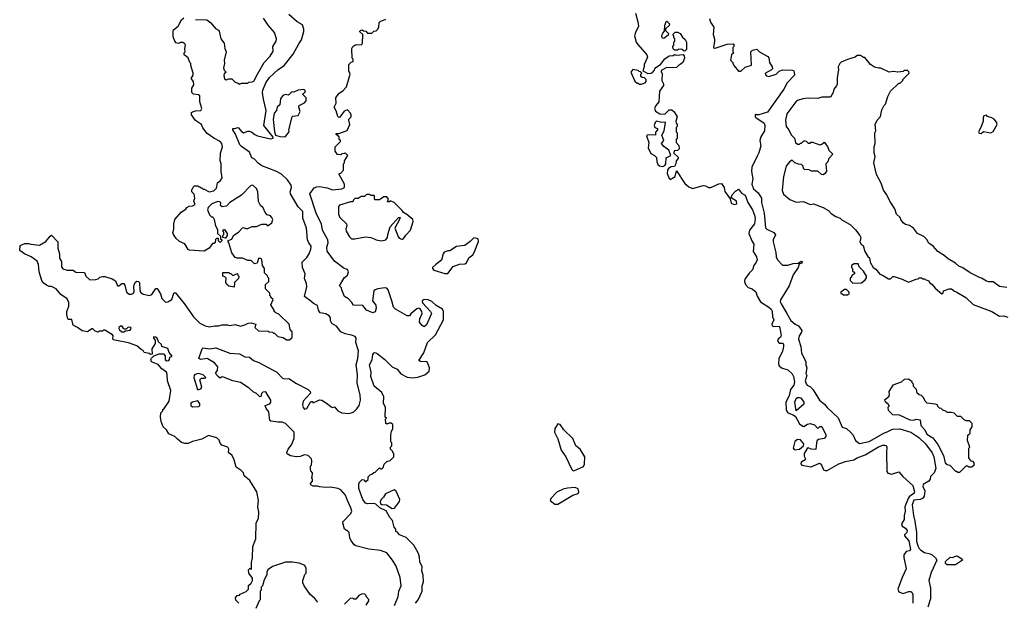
# Model space of a CAD drawing. Extents: x 1861455 to 2058065, y 200073 to 437907.
# Tile 490 of 574: x 1969200 to 1978411, y 359472 to 364925. Entities that reach past the tile are written whole.
import ezdxf

# ---------------------------------------------------------------- set-up
doc = ezdxf.new("R2010")
doc.units = 0

msp = doc.modelspace()

# ---------------------------------------------------------------- linework, layer by layer
at = {"layer": '0CON05XD'}
for points in [[(1971020, 363055), (1971032.5, 362995), (1971051.7, 362961.7), (1971050, 362925), (1971078.3, 362898.3), (1971080, 362875), (1971090, 362865), (1971090, 362855), (1971075, 362840), (1971060, 362855), (1971058.3, 362878.3), (1971041.7, 362878.3), (1971033, 362867), (1971028.3, 362841.7), (1971018.3, 362831.7), (1971005, 362830), (1970973, 362787), (1970925, 362760), (1970787, 362767), (1970775, 362772.5), (1970745, 362826.7), (1970695, 362847.5), (1970665, 362877.5), (1970637.5, 362915), (1970633.6, 362933.6), (1970642.5, 362965), (1970642.5, 363015), (1970650, 363055), (1970710, 363125), (1970755, 363152.5), (1970765, 363167.5), (1970785, 363180), (1970817, 363183), (1970840, 363195), (1970830, 363225), (1970837.5, 363255), (1970831.7, 363291.7), (1970810, 363315), (1970810, 363335), (1970820, 363345), (1970821.7, 363358.3), (1970835, 363370), (1970865, 363370), (1970875, 363360), (1970885, 363360), (1970895, 363350), (1970905, 363350), (1970915, 363340), (1970925, 363340), (1970973, 363313), (1971015, 363322.5), (1971041.7, 363348.3), (1971051.7, 363398.3), (1971079.3, 363420.7), (1971093.3, 363445), (1971083.8, 363505), (1971086.2, 363575), (1971076.7, 363605), (1971078.8, 363675), (1971096.7, 363735), (1971090.8, 363765), (1971074.4, 363784.4), (1971015.4, 363815.4), (1970955, 363858.9), (1970913.4, 363913.4), (1970902, 363945), (1970845, 363980), (1970806, 364035), (1970808, 364055), (1970815, 364063.8), (1970845, 364071.1), (1970895, 364075.8), (1970904.4, 364095), (1970883.6, 364155), (1970883.6, 364213.6), (1970873, 364223), (1970825, 364226.7), (1970808.8, 364245), (1970811.2, 364285), (1970827.5, 364315), (1970826.7, 364345), (1970803.3, 364375), (1970823.3, 364405), (1970823, 364423), (1970802.5, 364495), (1970802.5, 364515), (1970792.5, 364525), (1970776.4, 364566.4), (1970740, 364595), (1970740, 364615), (1970747.5, 364625), (1970743.3, 364655), (1970752, 364685), (1970745, 364700), (1970725, 364712.5), (1970705, 364712.5), (1970685, 364702.5), (1970665, 364707.5), (1970650, 364725), (1970636.2, 364765), (1970634.2, 364815), (1970638.8, 364831.2), (1970682.5, 364865), (1970715, 364922.5), (1970735, 364942.5)], [(1970845, 364927.5), (1970950, 364925), (1970987.5, 364895), (1971031.7, 364841.7), (1971058.3, 364828.3), (1971067, 364817), (1971082.5, 364745), (1971113.3, 364705), (1971117.5, 364655), (1971132.5, 364625), (1971113.9, 364546.1), (1971116.7, 364515), (1971107.5, 364475), (1971113, 364453), (1971130, 364435), (1971113, 364417), (1971108.3, 364401.7), (1971115, 364370), (1971132.5, 364362.5), (1971155, 364370), (1971185, 364370), (1971215, 364340), (1971245, 364330), (1971255, 364320), (1971275, 364330), (1971335, 364330), (1971345, 364340), (1971375, 364342.5), (1971389.3, 364350.7), (1971424.3, 364415.7), (1971485.7, 364524.3), (1971543.8, 364585), (1971567.5, 364625), (1971572.5, 364635), (1971567.5, 364675), (1971600, 364725), (1971602.5, 364745), (1971583.3, 364805), (1971525, 364873.3), (1971480.3, 364940.3)], [(1971208, 363908), (1971245, 363916), (1971276.7, 363876.7), (1971295, 363865.7), (1971335, 363880.4), (1971350.2, 363880.2), (1971372.9, 363872.9), (1971399.1, 363849.1), (1971425, 363837.5), (1971545, 363809.2), (1971572.5, 363815), (1971572.5, 363825), (1971484, 363935), (1971505.7, 364074.3), (1971480.2, 364180.2), (1971472.5, 364245), (1971475.5, 364265), (1971501.5, 364335), (1971536.9, 364385), (1971613.8, 364456.2), (1971672.7, 364497.3), (1971758.7, 364601.3), (1971810.3, 364699.7), (1971836.7, 364735), (1971858, 364815), (1971858.8, 364835), (1971845, 364876.7), (1971795, 364904), (1971716.7, 364975)], [(1972901.2, 359465), (1972927.5, 359495), (1972964, 359575), (1972965.8, 359625), (1972978.6, 359665), (1972975.8, 359725.8), (1972962.9, 359765), (1972965.6, 359805), (1972942.1, 359852.1), (1972940, 359895), (1972929.5, 359929.5), (1972886, 360006), (1972815, 360080), (1972753.9, 360103.9), (1972735, 360130), (1972720, 360135), (1972720, 360155), (1972702.5, 360175), (1972687, 360237), (1972662.5, 360265), (1972629.3, 360329.3), (1972570, 360355), (1972531.7, 360391.7), (1972515, 360397.5), (1972455, 360393.3), (1972435, 360400), (1972410, 360435), (1972373, 360537), (1972373, 360577), (1972380, 360595), (1972405, 360620), (1972418.3, 360618.3), (1972431.7, 360601.7), (1972438.3, 360601.7), (1972458.3, 360621.7), (1972460, 360645), (1972481.7, 360668.3), (1972495, 360670), (1972511.7, 360688.3), (1972525, 360690), (1972565, 360730), (1972575, 360720), (1972588.3, 360721.7), (1972600, 360735), (1972610, 360765), (1972635, 360790), (1972665, 360800), (1972700, 360835), (1972700, 360865), (1972690, 360875), (1972690, 360885), (1972670, 360905), (1972670, 360925), (1972680, 360935), (1972680, 360965), (1972672.5, 360975), (1972672.5, 361035), (1972677.5, 361075), (1972690, 361095), (1972690, 361135), (1972675, 361150), (1972655, 361150), (1972635, 361140), (1972624, 361145), (1972622.5, 361187.5), (1972630, 361195), (1972620, 361205), (1972621.2, 361295), (1972603.3, 361335), (1972606.2, 361395), (1972588.8, 361435), (1972515, 361493.8), (1972485.7, 361585), (1972486.5, 361625), (1972471.5, 361695), (1972497.1, 361742.9), (1972505, 361792.5), (1972515, 361806), (1972525, 361809.2), (1972545, 361800.8), (1972615, 361746), (1972684.4, 361674.4), (1972732, 361655), (1972765, 361611.2), (1972825, 361580), (1972875, 361572.1), (1972925, 361579.2), (1972990.4, 361599.6), (1973030.4, 361635), (1973034.2, 361665), (1973015, 361717.8), (1973005, 361723.3), (1972950, 361725), (1972933.3, 361735), (1972981.7, 361808.3), (1973014, 361905), (1973090, 361975), (1973163.3, 362115), (1973163.3, 362195), (1973156.1, 362216.1), (1973095, 362251.2), (1973055.8, 362285.8), (1973022.1, 362302.1), (1972985, 362306.5), (1972965.8, 362295), (1972968.6, 362275), (1973044, 362195), (1973053.8, 362175), (1973005, 362067.5), (1972985, 362050), (1972965, 362062.5), (1972940, 362095), (1972943.8, 362123.8), (1972964.3, 362175.7), (1972962.9, 362195), (1972945, 362218.8), (1972935, 362224), (1972915, 362218.8), (1972858.3, 362171.7), (1972845, 362152.5), (1972825, 362153.8), (1972714.3, 362214.3), (1972695.7, 362235.7), (1972682.5, 362295), (1972648, 362398), (1972635, 362413.3), (1972615, 362416.2), (1972550, 362405), (1972525, 362396.7), (1972514.1, 362385.9), (1972500, 362295), (1972531.9, 362251.9), (1972535.6, 362225.6), (1972525, 362190), (1972505, 362180.6), (1972443.3, 362205), (1972408.8, 362248.8), (1972321.7, 362251.7), (1972308.3, 362278.3), (1972275, 362312.5), (1972237.5, 362335), (1972212.5, 362395), (1972210, 362415), (1972192.5, 362435), (1972200.7, 362449.3), (1972235, 362507.5), (1972267.5, 362535), (1972276.4, 362566.4), (1972265, 362587.5), (1972235, 362596.7), (1972143.6, 362663.6), (1972075, 362760), (1972074, 362795), (1972086.2, 362835), (1972084.1, 362864.1), (1972034, 362955), (1972023.8, 363015), (1971976.1, 363106.1), (1971914.2, 363295), (1971955, 363352.5), (1971978.3, 363361.7), (1972005, 363362.5), (1972075, 363350), (1972125, 363333.3), (1972215, 363342.5), (1972240, 363355), (1972237, 363387), (1972190, 363475), (1972190, 363485), (1972205, 363490), (1972230, 363515), (1972230, 363575), (1972240, 363585), (1972240, 363605), (1972270, 363655), (1972245, 363680), (1972238.3, 363671.7), (1972215, 363670), (1972205, 363660), (1972171.7, 363661.7), (1972150, 363695), (1972150, 363735), (1972200, 363785), (1972200, 363795), (1972190, 363805), (1972188.3, 363828.3), (1972161.7, 363851.7), (1972161.7, 363858.3), (1972185, 363860), (1972263.3, 363886.7), (1972287.5, 363945), (1972277.5, 363985), (1972280, 363995), (1972300, 364015), (1972300, 364035), (1972295, 364050), (1972265, 364080), (1972235, 364070), (1972195, 364012.5), (1972185, 364010), (1972175, 364020), (1972161.7, 364071.7), (1972141.2, 364105), (1972161.2, 364145), (1972156.2, 364195), (1972186.7, 364235), (1972227.3, 364262.7), (1972257.5, 364295), (1972290, 364415), (1972280, 364445), (1972280, 364505), (1972301.7, 364528.3), (1972320, 364535), (1972320, 364555), (1972310, 364565), (1972307.5, 364655), (1972317, 364673), (1972335, 364687.5), (1972355, 364692.5), (1972395, 364690), (1972407, 364703), (1972410, 364785), (1972381.7, 364811.7), (1972381.7, 364818.3), (1972391.7, 364828.3), (1972405, 364830), (1972415, 364820), (1972438.3, 364818.3), (1972455, 364800), (1972495, 364800), (1972513, 364817), (1972535, 364820), (1972548.3, 364831.7), (1972560, 364855), (1972561.7, 364898.3), (1972571.7, 364908.3), (1972625, 364930)], [(1974960, 364985), (1974984, 364905), (1974989.2, 364865), (1974960, 364805), (1974952, 364775), (1974968, 364715), (1974981.7, 364691.7), (1975066.7, 364595), (1975072.5, 364575), (1975042.5, 364505), (1975042.5, 364485), (1975030, 364445), (1975075, 364420), (1975107, 364423), (1975118.3, 364431.7), (1975138.3, 364451.7), (1975140, 364465), (1975151.7, 364478.3), (1975193, 364507), (1975235, 364558.8), (1975275, 364586.2), (1975311.7, 364588.3), (1975325, 364600), (1975345, 364592.5), (1975405, 364600), (1975417, 364587), (1975420, 364565), (1975402.5, 364525), (1975380, 364505), (1975365, 364500), (1975345, 364477.5), (1975315, 364473.3), (1975255, 364477.5), (1975201.7, 364448.3), (1975200, 364435), (1975210, 364425), (1975207.5, 364355), (1975222.5, 364325), (1975221.7, 364308.3), (1975186.7, 364255), (1975180, 364155), (1975149.5, 364120.5), (1975138.8, 364095), (1975149.2, 364069.2), (1975187, 364043), (1975235, 364040), (1975275, 364080), (1975301.7, 364081.7), (1975323, 364063), (1975350, 364015), (1975337.5, 363975), (1975340, 363955), (1975350, 363945), (1975350, 363925), (1975340, 363915), (1975340, 363875), (1975350, 363865), (1975350, 363815), (1975340, 363805), (1975340, 363775), (1975367, 363747), (1975370, 363715), (1975355, 363700), (1975321.7, 363698.3), (1975320, 363675), (1975358.3, 363638.3), (1975360, 363625), (1975340, 363605), (1975337.5, 363575), (1975325, 363550), (1975295, 363547.5), (1975269.3, 363530.7), (1975261.2, 363515), (1975258, 363485), (1975275, 363437.5), (1975285, 363430), (1975332.3, 363457.7), (1975345, 363510), (1975422.3, 363392.3)], [(1975652.5, 364935), (1975663.3, 364903.3), (1975692.5, 364855), (1975687.5, 364785), (1975700, 364745), (1975700, 364725), (1975690, 364665), (1975698.3, 364658.3), (1975715, 364660), (1975817, 364697), (1975875, 364700), (1975880, 364695), (1975880, 364675), (1975870, 364665), (1975870, 364625), (1975880, 364615), (1975860, 364595), (1975850, 364545), (1975870, 364525), (1975870, 364515), (1975885, 364492.5), (1975923.6, 364443.6), (1975945, 364442.5), (1975985, 364480), (1976045, 364500), (1976040, 364625), (1976055, 364640), (1976095, 364650), (1976120, 364625), (1976199.3, 364579.3), (1976208, 364568), (1976214.5, 364524.5), (1976240, 364485), (1976242.5, 364465), (1976232.5, 364455), (1976178, 364425), (1976174.3, 364415), (1976185, 364398), (1976206.6, 364393.4), (1976275, 364416.2), (1976305.6, 364444.4), (1976335, 364454.4), (1976425, 364451.5), (1976441.4, 364445), (1976445.6, 364435), (1976446.7, 364405), (1976380, 364335), (1976349.2, 364275), (1976195, 364058), (1976115, 364033.1), (1976093.3, 364033.3), (1976085, 364040), (1976080, 364035), (1976081.2, 364015), (1976090, 364005), (1976153.1, 363965), (1976164.3, 363955), (1976170, 363935), (1976168.8, 363885), (1976132.3, 363827.7), (1976123.8, 363795), (1976132.5, 363745), (1976115, 363680), (1976101.2, 363655)], [(1975225, 364750), (1975210, 364755), (1975207.5, 364775), (1975215, 364797.5), (1975231.7, 364818.3), (1975235, 364870), (1975245, 364900), (1975255, 364910), (1975280, 364885), (1975275, 364870), (1975241.7, 364838.3), (1975240, 364825), (1975270, 364795), (1975265, 364780), (1975225, 364750)], [(1975415, 364630), (1975397, 364647), (1975385, 364650), (1975363, 364647), (1975355, 364640), (1975325, 364640), (1975311.7, 364651.7), (1975310, 364675), (1975320, 364685), (1975320, 364715), (1975330, 364725), (1975330, 364745), (1975320, 364755), (1975320, 364775), (1975310, 364785), (1975333, 364807), (1975355, 364807.5), (1975380, 364795), (1975400.7, 364760.7), (1975425, 364740), (1975436.2, 364715), (1975436.7, 364645), (1975425, 364632.5), (1975415, 364630)], [(1978435, 362417.5), (1978365, 362426.7), (1978305, 362470), (1978265, 362470), (1978245, 362476.7), (1978197, 362507), (1978185, 362507.5), (1978092.5, 362555), (1978023.8, 362603.8), (1977985, 362616.7), (1977955, 362646.7), (1977885, 362686.7), (1977848.3, 362718.3), (1977787.5, 362755), (1977746.4, 362806.4), (1977705, 362832.5), (1977686.4, 362866.4), (1977656.4, 362896.4), (1977600, 362925), (1977560, 362975), (1977525, 362997.5), (1977485, 363007.5), (1977463.3, 363025), (1977443.9, 363053.9), (1977437.5, 363075), (1977403.3, 363105), (1977386.1, 363156.1), (1977340, 363225), (1977313.3, 363285), (1977279.3, 363329.3), (1977260, 363395), (1977214, 363475), (1977188.8, 363585), (1977202.5, 363645), (1977192.5, 363675), (1977192.5, 363735), (1977202.5, 363765), (1977200, 363865), (1977207.5, 363885), (1977202.5, 363945), (1977220, 363985), (1977251.7, 364018.3), (1977265, 364080), (1977285, 364120), (1977300, 364135), (1977320, 364205), (1977347.5, 364255), (1977425, 364330), (1977435, 364330), (1977460, 364355), (1977460, 364365), (1977520, 364425), (1977518.3, 364438.3), (1977505, 364450), (1977475, 364450), (1977465, 364440), (1977415, 364432.5), (1977375, 364440), (1977335, 364432.5), (1977255, 364470), (1977238.3, 364471.7), (1977195, 364480), (1977160, 364505), (1977105, 364570), (1977095, 364570), (1977065, 364590), (1977035, 364590), (1977017, 364573), (1976945, 364553.3), (1976885, 364526.7), (1976873.3, 364515), (1976857, 364483), (1976860, 364455), (1976846.2, 364385), (1976846.4, 364323.6), (1976840, 364305), (1976816.7, 364275), (1976810, 364245), (1976785, 364200), (1976705, 364200), (1976665, 364186.7), (1976575, 364190), (1976526.4, 364183.6), (1976475, 364168.8), (1976460, 364155), (1976376.2, 364045), (1976363.8, 363985), (1976371.2, 363925), (1976395, 363892.5), (1976416.4, 363846.4), (1976447.5, 363815), (1976457.5, 363775), (1976475, 363760), (1976495, 363760), (1976505, 363770), (1976515, 363770), (1976535, 363790), (1976545, 363790), (1976557, 363787), (1976575, 363770), (1976595, 363770), (1976601.7, 363778.3), (1976615, 363780), (1976685, 363752.5), (1976705, 363760), (1976725, 363780), (1976758.3, 363738.3), (1976770, 363705), (1976807.5, 363665), (1976770, 363625), (1976760, 363595), (1976740, 363575), (1976747.5, 363505), (1976729.3, 363480.7), (1976715, 363472.5), (1976700, 363475), (1976667, 363507), (1976608.3, 363508.3), (1976585, 363520), (1976543, 363523), (1976533, 363533), (1976530, 363555), (1976515, 363570), (1976485, 363572.5), (1976450, 363585), (1976425, 363610), (1976400, 363595), (1976370, 363555), (1976343.9, 363456.1), (1976333.3, 363325), (1976345, 363292.5), (1976405, 363242.5), (1976465, 363217.5), (1976533, 363223), (1976595, 363196.7), (1976625, 363200), (1976715, 363166.7), (1976765, 363137.5), (1976791.7, 363111.7), (1976835, 363083.3), (1976875, 363067.5), (1976895, 363047.5), (1976969.3, 363009.3), (1977019.3, 362959.3), (1977060, 362905), (1977067.5, 362885), (1977060, 362845), (1977072.5, 362825), (1977090.7, 362810.7), (1977107.5, 362755), (1977135, 362708.8), (1977150, 362695), (1977156.7, 362655), (1977185, 362606.7), (1977209.5, 362589.5), (1977245, 362542.5), (1977272.5, 362532.5), (1977328.3, 362498.3), (1977345, 362500), (1977368.3, 362521.7), (1977381.7, 362521.7), (1977455, 362497.5), (1977515, 362467.5), (1977585, 362497.5), (1977605, 362500), (1977615, 362510), (1977635, 362510), (1977645, 362500), (1977665, 362500), (1977671.7, 362491.7), (1977705, 362480), (1977710, 362465), (1977736.4, 362446.4), (1977763.6, 362413.6), (1977825, 362360), (1977840, 362365), (1977841.7, 362388.3), (1977895, 362406.7), (1977915.9, 362405.9), (1977945, 362383.3), (1977965.7, 362375.7)], [(1975015, 364320), (1975050, 364335), (1975060, 364345), (1975060, 364365), (1975045, 364380), (1975023, 364383), (1975011.7, 364391.7), (1975010, 364415), (1975020, 364425), (1975008.3, 364438.3), (1974995, 364440), (1974985, 364450), (1974935, 364460), (1974917.5, 364435), (1974955, 364350), (1974975, 364330), (1974985, 364330), (1974995, 364320), (1975015, 364320)], [(1971675, 363827.5), (1971685, 363832.5), (1971720, 363875), (1971718.8, 363895), (1971747.5, 364015), (1971755, 364022.5), (1971805, 364027.5), (1971823.3, 364065), (1971810, 364105), (1971815, 364122.5), (1971863.6, 364146.4), (1971880, 364165), (1971880, 364195), (1971850, 364225), (1971852.5, 364235), (1971872.5, 364247.5), (1971866.5, 364265), (1971855, 364270.8), (1971805, 364264.7), (1971765, 364247.5), (1971745, 364248.8), (1971715, 364220), (1971685, 364223.6), (1971661.1, 364215), (1971641.2, 364185), (1971632.4, 364127.6), (1971608, 364105), (1971602, 364075), (1971580, 364050), (1971571.3, 363991.3), (1971584.1, 363874.1), (1971592.5, 363845), (1971635, 363832.5), (1971675, 363827.5)], [(1978195, 363860), (1978215, 363877.5), (1978285, 363867.5), (1978305, 363880), (1978342.5, 363945), (1978336.7, 363965), (1978315, 363993.3), (1978295, 364006.7), (1978255, 364020), (1978245, 364030), (1978220, 364025), (1978212.5, 364005), (1978212.5, 363975), (1978192.5, 363915), (1978170, 363875), (1978175, 363862.5), (1978195, 363860)], [(1975215, 363551.2), (1975235, 363560), (1975244.4, 363575), (1975248.3, 363631.7), (1975290, 363655), (1975272.5, 363705), (1975225, 363738), (1975204.3, 363765), (1975224.2, 363795), (1975206.2, 363845), (1975230, 363885), (1975241.7, 363961.7), (1975236.7, 363966.7), (1975206.4, 363963.6), (1975156.2, 363973.8), (1975145.8, 363964.2), (1975135.8, 363935), (1975141.2, 363915), (1975166.2, 363905), (1975165.7, 363895), (1975148.7, 363871.3), (1975146.7, 363845), (1975085, 363848.8), (1975070, 363845), (1975063.6, 363836.4), (1975086, 363775), (1975078, 363725), (1975103.5, 363673.5), (1975138, 363655), (1975156.1, 363636.1), (1975159.3, 363595), (1975169.1, 363569.1), (1975185, 363557.8), (1975215, 363551.2)], [(1972706.8, 359443.2), (1972740, 359525), (1972746, 359575), (1972769.2, 359625), (1972760, 359705), (1972720.7, 359810.7), (1972687.3, 359867.3), (1972633.3, 359935), (1972575, 359958.1), (1972465, 359970.8), (1972345, 360000), (1972330, 360010), (1972297.1, 360055), (1972287.5, 360075), (1972281, 360125), (1972268.6, 360138.6), (1972238.2, 360155), (1972223, 360217), (1972222.5, 360225), (1972298.3, 360301.7), (1972305.9, 360324.1), (1972299.2, 360355), (1972266, 360425), (1972248.8, 360475), (1972205, 360523.3), (1972177.7, 360537.7), (1972105, 360550), (1972065, 360547.5), (1972005, 360552.5), (1971985, 360560), (1971945, 360560), (1971925, 360570), (1971920, 360585), (1971940, 360605), (1971940, 360625), (1971930, 360635), (1971937.5, 360642.5), (1971940, 360685), (1971923, 360703), (1971920, 360715), (1971920, 360745), (1971930, 360755), (1971932.5, 360795), (1971930, 360815), (1971900, 360845), (1971865, 360852.5), (1971823, 360837), (1971785, 360833.3), (1971733, 360843), (1971701.7, 360861.7), (1971700, 360875), (1971710, 360905), (1971743.6, 360946.4), (1971766.7, 361005), (1971767.5, 361065), (1971685, 361146.7), (1971655, 361157.5), (1971615, 361157.5), (1971548.3, 361168.3), (1971540, 361175), (1971531.2, 361255), (1971505, 361286.7), (1971496.7, 361315), (1971539.8, 361330.2), (1971549.4, 361345), (1971550.8, 361365), (1971505.5, 361435.5), (1971495, 361442), (1971475, 361440), (1971462.5, 361427.5), (1971455, 361397.5), (1971445, 361396.2), (1971414, 361425), (1971382.6, 361442.6), (1971347.6, 361477.6), (1971265, 361530.6), (1971195, 361545.8), (1971105, 361580), (1971095, 361581.2), (1971075, 361570.8), (1971055.6, 361585.6), (1971030.8, 361615), (1971050, 361645), (1971052.9, 361675), (1971022.6, 361712.6), (1970955, 361754.2), (1970894.5, 361744.5), (1970876.2, 361755), (1970907.5, 361845), (1970915, 361852.5), (1970975, 361843.8), (1971035, 361853.3), (1971165, 361803.8), (1971255, 361798), (1971305, 361770), (1971350, 361765), (1971385.8, 361735.8), (1971436.4, 361716.4), (1971606.7, 361625), (1971659.4, 361569.4), (1971675, 361564.4), (1971716.8, 361566.8), (1971788.8, 361518.8), (1971897.5, 361465), (1971917.5, 361445), (1971921.7, 361428.3), (1971853.3, 361355), (1971845, 361320), (1971851.4, 361295), (1971865, 361280.8), (1971886.2, 361285), (1971925, 361350), (1971935, 361350), (1971945, 361340), (1971985, 361358.8), (1972005, 361366.7), (1972025, 361363.8), (1972080.5, 361330.5), (1972115, 361301.2), (1972125, 361296.7), (1972145, 361300), (1972177.5, 361265), (1972215, 361243.8), (1972275, 361240), (1972300, 361245), (1972325, 361256.2), (1972355, 361283.3), (1972375.7, 361314.3), (1972387.5, 361365), (1972384, 361415), (1972356.1, 361523.9), (1972360.6, 361605), (1972347.1, 361695), (1972362.9, 361755), (1972369.2, 361825), (1972343.8, 361905), (1972347.5, 361945), (1972339.3, 361959.3), (1972305, 361973.8), (1972245, 361984), (1972203.3, 362005), (1972165, 362056.2), (1972121.2, 362081.2), (1972106.2, 362105), (1972106.9, 362135), (1972094, 362154), (1972065, 362171.9), (1972011.5, 362181.5), (1971995.6, 362205), (1971985, 362249.2), (1971947.7, 362267.7), (1971925, 362291.9), (1971865, 362333.3), (1971885.7, 362425), (1971882.9, 362455), (1971863.1, 362503.1), (1971869.4, 362545), (1971846.7, 362605), (1971843.3, 362655), (1971885, 362700), (1971907.5, 362735), (1971925, 362777.5), (1971925.6, 362804.4), (1971903.5, 362835), (1971891.8, 362865), (1971881.9, 362975), (1971847.6, 363067.6), (1971848.8, 363128.8), (1971804.6, 363174.6), (1971732.9, 363295), (1971729.2, 363315), (1971741.2, 363355), (1971738, 363375), (1971704.2, 363425), (1971647.6, 363477.6), (1971595, 363508.5), (1971466.3, 363556.3), (1971430.6, 363580.6), (1971395, 363620), (1971372, 363632), (1971350.8, 363685), (1971275, 363738), (1971260, 363755), (1971220, 363855), (1971193.3, 363895), (1971193.8, 363906.2), (1971208, 363908)], [(1976101.2, 363655), (1976050, 363545), (1976046.7, 363505), (1976058.8, 363435), (1976048, 363385), (1976063.1, 363343.1), (1976108.6, 363305), (1976137.9, 363255), (1976140.5, 363215), (1976165.5, 363115), (1976177.5, 362977.5), (1976190, 362965), (1976255, 362932.5), (1976271.7, 362911.7), (1976247.5, 362865), (1976247, 362847), (1976273.3, 362745), (1976277.5, 362705), (1976288.3, 362678.3), (1976335, 362627.5), (1976385, 362627.5), (1976435, 362642.5), (1976482.5, 362647.5), (1976510, 362665), (1976521.7, 362661.7), (1976515, 362647.5), (1976491.7, 362638.3), (1976482.5, 362605), (1976435, 362537.5), (1976397, 362433), (1976315.9, 362304.1), (1976314, 362285), (1976322, 362265), (1976376.4, 362175), (1976415, 362109.2), (1976455, 362076), (1976485, 362060), (1976515.7, 362015), (1976515, 362000), (1976491.9, 361965), (1976486, 361935), (1976506.4, 361866.4), (1976512.5, 361805), (1976552.5, 361725), (1976552.5, 361695), (1976562.5, 361665), (1976552.5, 361615), (1976563.8, 361595), (1976548.2, 361545), (1976556.3, 361516.3), (1976565, 361503.5), (1976597.3, 361487.3), (1976621.7, 361461.7), (1976680.8, 361365), (1976729.2, 361325), (1976752.5, 361295), (1976857.5, 361197.5), (1976895, 361111.2), (1976935, 361098.5), (1976972, 361065), (1976996.4, 361036.4), (1977020, 360985), (1977057, 360957), (1977145, 360975.7), (1977285, 361056.2), (1977321.4, 361071.4), (1977365, 361093.8), (1977434.6, 361094.6), (1977535, 361065.5), (1977610, 361015), (1977675, 360954.2), (1977735, 360870.8), (1977752.1, 360835), (1977771.4, 360725), (1977754.7, 360685.3), (1977719.3, 360650.7), (1977715.7, 360625), (1977705.5, 360605), (1977650.7, 360575), (1977649.1, 360555), (1977667.5, 360515), (1977660, 360465), (1977645.7, 360445), (1977625, 360432.7), (1977565, 360428.2), (1977548.5, 360385), (1977561.3, 360285), (1977575, 360232.5), (1977589.2, 360125), (1977590.6, 360045), (1977600.9, 360000.9), (1977614.4, 359975), (1977630.9, 359960.9), (1977665, 359939.5), (1977717.5, 359925), (1977736.8, 359916.8), (1977768.1, 359888.1), (1977778.8, 359865), (1977727.8, 359752.2), (1977706.1, 359675), (1977721.5, 359605), (1977719.6, 359505), (1977695, 359425.7)], [(1971250, 359465), (1971223, 359493), (1971217.5, 359515), (1971233, 359537), (1971255, 359540), (1971261.7, 359548.3), (1971318.3, 359571.7), (1971340, 359595), (1971341.7, 359628.3), (1971365, 359650), (1971377.5, 359675), (1971376.7, 359696.7), (1971342.5, 359745), (1971340, 359775), (1971355, 359790), (1971365, 359780), (1971370, 359785), (1971367.5, 359845), (1971377, 359887), (1971382.5, 359995), (1971410, 360065), (1971412.5, 360215), (1971432.5, 360255), (1971437.5, 360315), (1971427.5, 360365), (1971432.5, 360425), (1971417.5, 360505), (1971353, 360613), (1971300, 360655), (1971292.5, 360685), (1971272.5, 360705), (1971226.4, 360736.4), (1971206.7, 360805), (1971187.5, 360845), (1971153, 360873), (1971157.5, 360905), (1971147.5, 360925), (1971091.2, 360941.2), (1971075, 360960), (1971065, 360990), (1971045, 361010), (1970965, 361033.3), (1970905, 360997.5), (1970815, 360977.5), (1970775, 360957.5), (1970745, 360957.5), (1970715, 360967.5), (1970675, 360997.5), (1970650, 361025), (1970595, 361047.5), (1970572.5, 361085), (1970542.5, 361115), (1970523.3, 361165), (1970517.5, 361205), (1970520, 361245), (1970540, 361265), (1970540, 361275), (1970550, 361285), (1970597.5, 361355), (1970612.5, 361455), (1970582.5, 361545), (1970580, 361605), (1970573.3, 361625), (1970528.3, 361658.3), (1970495, 361696.7), (1970433.6, 361723.6), (1970427.5, 361745), (1970431.7, 361758.3), (1970455, 361780), (1970505, 361796.7), (1970545, 361796.7), (1970560, 361780), (1970561.4, 361741.4), (1970575, 361733.3), (1970595, 361736.2), (1970602, 361745), (1970605, 361767.5), (1970626.7, 361775), (1970598.6, 361808.6), (1970585, 361846.9), (1970531.2, 361865), (1970525.6, 361885), (1970499.8, 361909.8), (1970485, 361943.3), (1970470, 361955), (1970453, 361957), (1970452.5, 361945), (1970466.1, 361926.1), (1970467.5, 361895), (1970436.9, 361845), (1970440, 361795), (1970425, 361790), (1970411.7, 361801.7), (1970365, 361810), (1970355, 361830), (1970335, 361837.5), (1970295, 361872.5), (1970219.3, 361899.3), (1970075, 361930), (1970070, 361935), (1970073.3, 361965), (1970066.7, 361975), (1969995, 362017.5), (1969982.5, 362017.5), (1969975, 362010), (1969945, 362010), (1969935, 362000), (1969905, 362010), (1969885, 362030), (1969875, 362030), (1969835, 362002.5), (1969785, 362012.5), (1969740, 362045), (1969700, 362065), (1969688.3, 362118.3), (1969655, 362120), (1969650, 362125), (1969640, 362165), (1969642.5, 362192.5), (1969660, 362245), (1969659.3, 362279.3), (1969643, 362313), (1969585, 362352.5), (1969540, 362405), (1969496.4, 362426.4), (1969475, 362427.5), (1969449.3, 362439.3), (1969420.7, 362460.7), (1969407.5, 362485), (1969383.3, 362565), (1969376.7, 362635), (1969363.3, 362665), (1969306.1, 362706.1), (1969244.1, 362734.1), (1969200, 362765), (1969205, 362810), (1969248.3, 362831.7), (1969281.7, 362831.7), (1969305, 362822.5), (1969385, 362813.3), (1969445, 362847.5), (1969485, 362900), (1969497, 362907), (1969556.7, 362845), (1969557.5, 362785), (1969573.3, 362735), (1969573.9, 362693.9), (1969591.7, 362661.7), (1969591.2, 362611.2), (1969604.5, 362594.5), (1969645, 362580.8), (1969701.7, 362581.7), (1969725, 362563.3), (1969805, 362560), (1969820, 362525), (1969855, 362490), (1969911.7, 362491.7), (1969935, 362500), (1969950, 362515), (1969975, 362520), (1969995, 362520), (1970065, 362500), (1970095, 362480), (1970115, 362434.4), (1970126.8, 362433.2), (1970155, 362454.4), (1970175, 362456), (1970185, 362440), (1970198.2, 362375), (1970225, 362356.8), (1970245, 362355.4), (1970263.9, 362366.1), (1970269.5, 362385), (1970266.9, 362416.9), (1970270, 362445), (1970282.7, 362467.3), (1970295, 362477.5), (1970313.6, 362473.6), (1970320, 362460), (1970323.8, 362395), (1970330.4, 362375), (1970355, 362356.7), (1970415, 362344.7), (1970435.9, 362354.1), (1970475, 362408.6), (1970485, 362410), (1970517.9, 362357.9), (1970528.9, 362315), (1970565, 362280), (1970587, 362283), (1970622, 362305), (1970643.3, 362365), (1970655, 362372.5), (1970738.3, 362268.3), (1970825, 362143.3), (1970885.9, 362085.9), (1970935, 362060), (1970975, 362051.2), (1971025, 362060), (1971060.7, 362059.3), (1971095, 362070), (1971145, 362070), (1971165, 362063.3), (1971215, 362072.5), (1971265, 362057.5), (1971305, 362067.5), (1971336.7, 362083.3), (1971366.4, 362086.4), (1971410, 362075), (1971400, 362045), (1971433, 362013), (1971525, 362010), (1971533, 362003), (1971565, 362000), (1971575, 361990), (1971585, 361990), (1971615, 361960), (1971665, 361950), (1971695, 361930), (1971725, 361930), (1971748.3, 361951.7), (1971750, 362005), (1971730, 362025), (1971720, 362075), (1971625, 362170), (1971595, 362180), (1971580, 362195), (1971580, 362205), (1971550, 362255), (1971570, 362305), (1971550, 362325), (1971550, 362335), (1971540, 362345), (1971540, 362365), (1971500, 362405), (1971500, 362445), (1971530, 362475), (1971530, 362505), (1971520, 362515), (1971518.3, 362528.3), (1971490, 362555), (1971490, 362595), (1971470, 362625), (1971465, 362680), (1971455, 362690), (1971435, 362690), (1971420, 362645), (1971395, 362640), (1971365, 362670), (1971335, 362672.5), (1971285, 362693.3), (1971235, 362692.5), (1971215, 362700), (1971183, 362743), (1971157, 362837), (1971150, 362845), (1971151.7, 362858.3), (1971185, 362870), (1971200, 362905), (1971249.3, 362940.7), (1971283, 362977), (1971295, 362980), (1971315, 362970), (1971335, 362970), (1971375, 362990), (1971415, 362990), (1971465, 363010), (1971505, 363010), (1971515, 363000), (1971525, 363000), (1971557.5, 363025), (1971567.5, 363055), (1971560, 363075), (1971545, 363090), (1971515, 363100), (1971495, 363120), (1971477.5, 363165), (1971452.5, 363185), (1971434.1, 363224.1), (1971428.8, 363315), (1971416.7, 363345), (1971385, 363373.3), (1971375, 363376.7), (1971359.3, 363370.7), (1971275, 363283.8), (1971167, 363213), (1971135, 363180), (1971093, 363173), (1971080, 363185), (1971081.7, 363211.7), (1971071.7, 363221.7), (1971055, 363222.5), (1970997, 363203), (1970961.7, 363168.3), (1970957.5, 363145), (1970975, 363097.5), (1970995, 363080), (1971008.3, 363078.3), (1971020, 363055)], [(1975422.3, 363392.3), (1975459.5, 363359.5), (1975495, 363346.2), (1975595, 363373.3), (1975615, 363371.2), (1975645, 363354.3), (1975665, 363353.1), (1975739.8, 363390.2), (1975765, 363392.1), (1975789.5, 363355), (1975795, 363316.7), (1975846.7, 363246.7), (1975855, 363206.7), (1975885, 363194), (1975908.3, 363201.7), (1975906.7, 363225), (1975856.2, 363256.2), (1975865.8, 363285), (1975895, 363318.8), (1975925, 363338.8), (1975952.8, 363302.8), (1975985, 363281.2), (1976012.6, 363212.6), (1976056.7, 363145), (1976075, 363096.7), (1976079.1, 363065), (1976073.1, 363015), (1976028, 362955), (1976022, 362925), (1976047.5, 362855), (1976068, 362825), (1976062.5, 362755), (1976093.1, 362705), (1976097.7, 362677.7), (1976090, 362655), (1976066.5, 362625), (1976055.4, 362585), (1976025, 362551.5), (1975983.1, 362495), (1975980, 362475), (1975990.6, 362445), (1976015, 362419.2), (1976052.5, 362405), (1976085, 362377.5), (1976098.3, 362338.3), (1976130.8, 362285), (1976209.2, 362235), (1976230.6, 362215), (1976238.2, 362198.2), (1976242.8, 362145), (1976254.5, 362115), (1976237.5, 362075), (1976239.5, 362059.5), (1976255, 362052.5), (1976305, 362056.7), (1976311.4, 362041.4), (1976322, 361965), (1976317, 361953), (1976294, 361935), (1976288, 361915), (1976305, 361898), (1976335, 361898.8), (1976344, 361885), (1976345.6, 361865.6), (1976335, 361820), (1976301.4, 361755), (1976298.6, 361705), (1976305.9, 361685.9), (1976325, 361666.7), (1976385, 361647.1), (1976425, 361610.6), (1976439.1, 361585), (1976449.4, 361535), (1976443.3, 361505), (1976410.6, 361465), (1976399.5, 361405), (1976366.9, 361345), (1976369.2, 361269.2), (1976385, 361245.5), (1976436.8, 361226.8), (1976458.3, 361211.7), (1976495, 361142.5), (1976525, 361120), (1976535, 361117.5), (1976570.5, 361139.5), (1976595, 361146.2), (1976633.6, 361133.6), (1976665, 361100), (1976685, 361117.5), (1976705, 361117.5), (1976740.7, 361040.7), (1976740, 361025), (1976726.1, 361003.9), (1976673, 360997), (1976660, 360985), (1976652.5, 360965), (1976648.3, 360901.7), (1976605, 360903.8), (1976575, 360917.5), (1976567, 360913), (1976540, 360865), (1976539.5, 360839.5), (1976551.2, 360815), (1976546.7, 360805), (1976511.1, 360785), (1976507.6, 360767.6), (1976516.2, 360756.2), (1976605, 360740.4), (1976683, 360773), (1976697.5, 360765), (1976720.5, 360710.5), (1976734.1, 360704.1), (1976755, 360705.6), (1976862, 360768), (1976925, 360789.4), (1977004.6, 360805.4), (1977035, 360824.4), (1977107.9, 360852.1), (1977235, 360928), (1977275, 360943.3), (1977293, 360943), (1977305, 360940), (1977312.5, 360925), (1977307.5, 360875), (1977312.5, 360695), (1977321.7, 360681.7), (1977355, 360670), (1977425, 360693.3), (1977460, 360650), (1977555, 360566.2), (1977570, 360505), (1977567.1, 360495), (1977520.5, 360459.5), (1977510.6, 360445), (1977480.9, 360365), (1977482.7, 360325), (1977473.6, 360285), (1977473.3, 360246.7), (1977449.2, 360205), (1977454, 360185), (1977487.5, 360165), (1977501.5, 360145), (1977500, 360125), (1977476, 360105), (1977476, 360095), (1977517.8, 360047.8), (1977532.9, 359965), (1977525, 359952.5), (1977492.7, 359947.3), (1977471.2, 359915), (1977470.7, 359890.7), (1977494, 359785), (1977454.2, 359705), (1977416.2, 359595), (1977425, 359570), (1977465, 359553.3), (1977517, 359573), (1977535, 359573.3), (1977545, 359566.7), (1977556.2, 359545), (1977554.5, 359465)], [(1972585, 362856.2), (1972625, 362863.3), (1972641.2, 362885), (1972643.8, 362915), (1972664.2, 362985), (1972745, 363072.5), (1972760, 363075), (1972753.3, 363055), (1972709.2, 362975), (1972739.2, 362895), (1972750.9, 362880.9), (1972775, 362871.4), (1972785, 362870.8), (1972795, 362880), (1972811.3, 362908.7), (1972855.8, 362955), (1972881.2, 363035), (1972877.5, 363055), (1972823, 363103), (1972790, 363120), (1972779.3, 363139.3), (1972703, 363213), (1972665, 363230), (1972655, 363220), (1972641.7, 363221.7), (1972650, 363245), (1972635, 363267.5), (1972605, 363267.5), (1972565, 363237.5), (1972525, 363240), (1972520, 363245), (1972520, 363275), (1972515, 363280), (1972485, 363280), (1972475, 363290), (1972445, 363290), (1972425, 363270), (1972395, 363270), (1972365, 363250), (1972335, 363250), (1972321.7, 363238.3), (1972315, 363220), (1972295, 363220), (1972191.7, 363188.3), (1972183.3, 363175), (1972183.3, 363105), (1972195, 363072.5), (1972256.7, 363015), (1972260, 362995), (1972250, 362965), (1972253.3, 362945), (1972283.9, 362893.9), (1972302.5, 362875), (1972335, 362874), (1972435, 362892), (1972485.7, 362885.7), (1972515, 362872.5), (1972535, 362863.8), (1972585, 362856.2)], [(1971125, 362880), (1971100, 362885), (1971100, 362905), (1971110, 362915), (1971110, 362935), (1971100, 362945), (1971105, 362960), (1971115, 362960), (1971140, 362925), (1971140, 362905), (1971125, 362880)], [(1973178.3, 362548.3), (1973205, 362550), (1973255, 362616), (1973315, 362636), (1973365, 362640), (1973379.5, 362650.5), (1973402.7, 362697.3), (1973437.5, 362725), (1973450, 362745), (1973491.7, 362848.3), (1973490, 362875), (1973448.3, 362881.7), (1973415, 362847.5), (1973365, 362810), (1973285, 362802.5), (1973225, 362762.5), (1973205, 362762.5), (1973170.7, 362749.3), (1973160, 362735), (1973146.1, 362673.9), (1973092.5, 362635), (1973062.5, 362605), (1973062.5, 362595), (1973075, 362580), (1973178.3, 362548.3)], [(1976995, 362460), (1977075, 362462.5), (1977109.3, 362490.7), (1977121.7, 362508.3), (1977122.5, 362525), (1977095, 362572.5), (1977051.7, 362611.7), (1977045, 362640), (1977005, 362640), (1976980, 362625), (1976980, 362605), (1976990, 362595), (1976990, 362575), (1977008.3, 362558.3), (1977010, 362545), (1976991.7, 362538.3), (1976980, 362525), (1976980, 362515), (1976970, 362505), (1976970, 362485), (1976995, 362460)], [(1971205, 362420), (1971155, 362430), (1971135, 362450), (1971127.5, 362465), (1971130, 362505), (1971118.3, 362518.3), (1971100, 362525), (1971101.7, 362558.3), (1971155, 362560), (1971165, 362550), (1971175, 362550), (1971195, 362530), (1971238.3, 362548.3), (1971240, 362535), (1971250, 362525), (1971247, 362503), (1971210, 362465), (1971205, 362420)], [(1976945, 362350), (1976958.3, 362361.7), (1976960, 362375), (1976935, 362400), (1976915, 362400), (1976880, 362375), (1976881.7, 362361.7), (1976895, 362360), (1976905, 362350), (1976945, 362350)], [(1977965.7, 362375.7), (1978050, 362325), (1978119.3, 362259.3), (1978295, 362192.5), (1978365, 362150), (1978405, 362152.5), (1978445, 362140)], [(1970175, 362002.5), (1970188.3, 362011.7), (1970235, 362017.5), (1970243.3, 362035), (1970238.8, 362045), (1970215, 362046), (1970195, 362027.5), (1970185, 362027.5), (1970175, 362030), (1970158.8, 362055), (1970142, 362055), (1970128, 362045), (1970126, 362035), (1970133, 362023), (1970155, 362003.3), (1970175, 362002.5)], [(1970875, 361463.3), (1970895, 361471.4), (1970904.2, 361485), (1970884.3, 361555.7), (1970899.2, 361570.8), (1970935, 361568.8), (1970941.2, 361575), (1970915, 361600.8), (1970872.2, 361612.2), (1970838.8, 361605), (1970830.8, 361595), (1970829.2, 361575), (1970863.8, 361463.8), (1970875, 361463.3)], [(1977995, 360690), (1978055, 360750), (1978065, 360750), (1978075, 360740), (1978105, 360740), (1978130, 360755), (1978128.3, 360778.3), (1978118.3, 360788.3), (1978101.7, 360791.7), (1978080, 360825), (1978080, 360915), (1978087.5, 360925), (1978067.5, 360985), (1978070, 361035), (1978090, 361055), (1978090, 361085), (1978110, 361115), (1978110, 361145), (1978085, 361170), (1978055, 361170), (1978035, 361180), (1978005, 361210), (1977971.7, 361211.7), (1977941.7, 361241.7), (1977915, 361250), (1977875, 361250), (1977865, 361260), (1977835, 361270), (1977820, 361285), (1977805, 361290), (1977790, 361305), (1977785, 361320), (1977765, 361327.5), (1977690, 361335), (1977670, 361355), (1977655, 361390), (1977637, 361407), (1977613, 361413), (1977595, 361430), (1977590, 361465), (1977561.7, 361491.7), (1977560, 361515), (1977550, 361525), (1977550, 361535), (1977515, 361560), (1977475, 361557.5), (1977446.1, 361533.9), (1977367, 361503), (1977330, 361445), (1977332.5, 361415), (1977327, 361393), (1977290, 361365), (1977295, 361350), (1977305, 361340), (1977318.3, 361338.3), (1977320, 361325), (1977330, 361315), (1977330, 361305), (1977320, 361295), (1977325, 361270), (1977365, 361230), (1977427, 361227), (1977528.3, 361178.3), (1977565, 361177.5), (1977585, 361187.5), (1977625, 361180), (1977628.3, 361128.3), (1977666.1, 361086.1), (1977686.7, 361045), (1977741.5, 361011.5), (1977789.6, 360949.6), (1977840.6, 360845), (1977857.7, 360777.7), (1977875, 360763.3), (1977900, 360755), (1977955, 360700), (1977965, 360700), (1977975, 360690), (1977995, 360690)], [(1970815, 361302.7), (1970875, 361304), (1970884, 361315), (1970885, 361330), (1970865, 361357.5), (1970815, 361346), (1970800.8, 361335), (1970801.1, 361315), (1970815, 361302.7)], [(1976465, 361262.5), (1976451.2, 361345), (1976465, 361380), (1976475, 361388), (1976495, 361390), (1976505.8, 361385), (1976534, 361345), (1976536.7, 361325), (1976465, 361262.5)], [(1974385, 360702.5), (1974475, 360743.8), (1974483.6, 360766.4), (1974485.4, 360835), (1974444.1, 360904.1), (1974402.2, 360935), (1974375, 361003.8), (1974291.2, 361085), (1974255, 361137.5), (1974235, 361143.3), (1974205, 361097.5), (1974203.8, 361065), (1974235, 361002.5), (1974265.7, 360895), (1974309.4, 360835), (1974365, 360716), (1974375, 360704.2), (1974385, 360702.5)], [(1976447.8, 360897.8), (1976495, 360904.5), (1976531.2, 360935), (1976536.7, 360955), (1976505, 360994), (1976475, 360994.3), (1976452.4, 360977.6), (1976434.5, 360914.5), (1976447.8, 360897.8)], [(1972685, 360350), (1972705, 360353.8), (1972753.8, 360415), (1972756, 360435), (1972721.2, 360511.2), (1972704, 360524), (1972622.8, 360487.2), (1972602.5, 360455), (1972580.8, 360435), (1972572, 360412), (1972576.1, 360396.1), (1972588.3, 360388.3), (1972630, 360385), (1972685, 360350)], [(1974205, 360391.2), (1974235, 360392), (1974375, 360474), (1974425, 360490), (1974431.2, 360505), (1974425, 360532.5), (1974395, 360546), (1974325, 360541.2), (1974285, 360530.8), (1974225, 360502), (1974168.8, 360445), (1974163.3, 360425), (1974205, 360391.2)], [(1977875, 359822.5), (1977861.2, 359835), (1977860, 359855), (1977905, 359893.3), (1977925, 359892), (1977965, 359906), (1977975, 359903.8), (1978015, 359876.2), (1978020, 359865), (1977955, 359823.1), (1977875, 359822.5)], [(1971985, 359470), (1971980, 359485), (1971959.3, 359509.3), (1971917.5, 359545), (1971862.5, 359625), (1971850, 359655), (1971850, 359675), (1971868.3, 359731.7), (1971880, 359745), (1971880, 359795), (1971870, 359805), (1971870, 359815), (1971815, 359837.5), (1971753, 359847), (1971685, 359846.7), (1971565, 359806.7), (1971522.5, 359775), (1971512.5, 359755), (1971511.7, 359728.3), (1971488.3, 359681.7), (1971470, 359625), (1971460, 359615), (1971460, 359585), (1971450, 359575), (1971450, 359495), (1971440, 359485), (1971410, 359415)], [(1972440, 359445), (1972467.5, 359485), (1972467, 359497), (1972440, 359525), (1972440, 359535), (1972428.3, 359548.3), (1972405, 359550), (1972373, 359537), (1972345, 359500), (1972325, 359500), (1972315, 359510), (1972291.7, 359508.3), (1972240, 359455)]]:
    msp.add_lwpolyline(points, dxfattribs=at)

doc.saveas('drawing.dxf')
